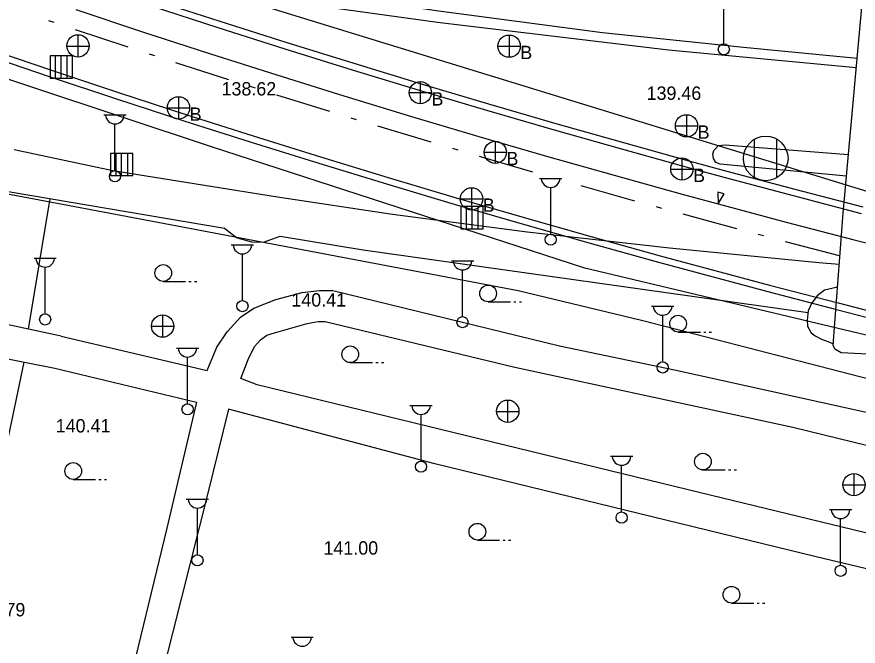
# Model space of a CAD drawing. Extents: x 419101 to 420177, y 4451541 to 4452254.
# Drawn here: x 419292.2 to 419367.6, y 4451958.1 to 4452014.6 of the extents above; entities that cross this region are included whole.
import ezdxf

# ---------------------------------------------------------------- set-up
doc = ezdxf.new("R2010")
doc.units = 0
for name, color, linetype in [('2_KADASTRO', 7, 'Continuous'), ('3_HALİHAZIR', 7, 'Continuous'), ('Level 53', 7, 'Continuous'), ('Level 60', 7, 'Continuous')]:
    doc.layers.add(name, color=color, linetype=linetype)

msp = doc.modelspace()

# ---------------------------------------------------------------- linework, layer by layer
at = {"layer": '2_KADASTRO'}
msp.add_lwpolyline([(419201.623, 4451892.026), (419189.126, 4451898.228), (419208.249, 4451935.356), (419207.935, 4451941.924), (419215.464, 4451962.72), (419225.004, 4451987.705), (419233.516, 4452012.358), (419242.834, 4452009.952), (419261.302, 4452004.943), (419280.078, 4452000.79), (419303.082, 4451996.459), (419328.791, 4451991.577), (419337.149, 4451989.99), (419348.324, 4451987.305), (419374.392, 4451980.56), (419384.764, 4451977.877), (419400.018, 4451972.489), (419419.332, 4451970.621), (419421.105, 4451970.45), (419483.513, 4451955.617), (419517.717, 4451947.488)], dxfattribs=at)
at = {"layer": '3_HALİHAZIR'}
for p, q in [((419355.598, 4452012.131), (419355.598, 4452016.324)), ((419297.677, 4452010.938), (419297.677, 4452012.938)), ((419336.338, 4452012.92), (419336.338, 4452010.92)), ((419296.657, 4452011.928), (419298.657, 4452011.928)), ((419335.338, 4452011.92), (419337.338, 4452011.92)), ((419297.153, 4452011.042), (419295.153, 4452011.042)), ((419295.153, 4452011.042), (419295.153, 4452009.042)), ((419297.153, 4452011.042), (419295.153, 4452011.042)), ((419295.153, 4452011.042), (419295.153, 4452009.042)), ((419295.657, 4452009.042), (419295.657, 4452011.042)), ((419296.153, 4452009.042), (419296.153, 4452011.042)), ((419296.7, 4452009.042), (419296.7, 4452011.042)), ((419297.153, 4452009.042), (419297.153, 4452011.042)), ((419297.153, 4452009.042), (419297.153, 4452011.042)), ((419295.153, 4452009.042), (419297.153, 4452009.042)), ((419295.153, 4452009.042), (419297.153, 4452009.042)), ((419328.368, 4452008.751), (419328.368, 4452006.751)), ((419327.368, 4452007.751), (419329.368, 4452007.751)), ((419306.678, 4452007.381), (419306.678, 4452005.381)), ((419305.678, 4452006.381), (419307.678, 4452006.381)), ((419299.973, 4452005.745), (419301.973, 4452005.745)), ((419352.248, 4452005.77), (419352.248, 4452003.77)), ((419300.973, 4452000.745), (419300.973, 4452004.938)), ((419351.248, 4452004.77), (419353.248, 4452004.77)), ((419335.098, 4452003.391), (419335.098, 4452001.391)), ((419358.362, 4452000.11), (419358.362, 4452003.57)), ((419360.362, 4452000.11), (419360.362, 4452003.57)), ((419302.575, 4452002.3), (419300.575, 4452002.3)), ((419300.575, 4452002.3), (419300.575, 4452000.3)), ((419302.575, 4452002.3), (419300.575, 4452002.3)), ((419300.575, 4452002.3), (419300.575, 4452000.3)), ((419301.08, 4452000.3), (419301.08, 4452002.3)), ((419301.575, 4452000.3), (419301.575, 4452002.3)), ((419302.123, 4452000.3), (419302.123, 4452002.3)), ((419302.575, 4452000.3), (419302.575, 4452002.3)), ((419302.575, 4452000.3), (419302.575, 4452002.3)), ((419334.098, 4452002.391), (419336.098, 4452002.391)), ((419351.838, 4452001.891), (419351.838, 4451999.891)), ((419300.575, 4452000.3), (419302.575, 4452000.3)), ((419300.575, 4452000.3), (419302.575, 4452000.3)), ((419350.838, 4452000.891), (419352.838, 4452000.891)), ((419339.066, 4452000.054), (419341.066, 4452000.054)), ((419332.968, 4451999.211), (419332.968, 4451997.211)), ((419340.066, 4451995.053), (419340.066, 4451999.246)), ((419331.968, 4451998.211), (419333.968, 4451998.211)), ((419334.013, 4451997.52), (419332.013, 4451997.52)), ((419332.013, 4451997.52), (419332.013, 4451995.52)), ((419334.013, 4451997.52), (419332.013, 4451997.52)), ((419332.013, 4451997.52), (419332.013, 4451995.52)), ((419332.518, 4451995.52), (419332.518, 4451997.52)), ((419333.013, 4451995.52), (419333.013, 4451997.52)), ((419333.561, 4451995.52), (419333.561, 4451997.52)), ((419334.013, 4451995.52), (419334.013, 4451997.52)), ((419334.013, 4451995.52), (419334.013, 4451997.52)), ((419332.013, 4451995.52), (419334.013, 4451995.52)), ((419332.013, 4451995.52), (419334.013, 4451995.52)), ((419311.414, 4451994.083), (419313.414, 4451994.083)), ((419293.715, 4451992.888), (419295.715, 4451992.888)), ((419312.414, 4451989.083), (419312.414, 4451993.276)), ((419331.156, 4451992.643), (419333.156, 4451992.643)), ((419294.715, 4451987.888), (419294.715, 4451992.081)), ((419332.156, 4451987.643), (419332.156, 4451991.836)), ((419305.312, 4451990.809), (419307.312, 4451990.809)), ((419307.612, 4451990.809), (419307.812, 4451990.809)), ((419308.112, 4451990.809), (419308.312, 4451990.809)), ((419334.453, 4451988.972), (419336.453, 4451988.972)), ((419336.753, 4451988.972), (419336.953, 4451988.972)), ((419337.253, 4451988.972), (419337.453, 4451988.972)), ((419349.113, 4451988.579), (419351.113, 4451988.579)), ((419305.266, 4451985.783), (419305.266, 4451987.783)), ((419350.113, 4451983.579), (419350.113, 4451987.772)), ((419304.246, 4451986.773), (419306.246, 4451986.773)), ((419351.49, 4451986.259), (419353.49, 4451986.259)), ((419353.79, 4451986.259), (419353.99, 4451986.259)), ((419354.29, 4451986.259), (419354.49, 4451986.259)), ((419306.488, 4451984.824), (419308.488, 4451984.824)), ((419307.488, 4451979.823), (419307.488, 4451984.016)), ((419322.085, 4451983.509), (419324.085, 4451983.509)), ((419324.385, 4451983.509), (419324.585, 4451983.509)), ((419324.885, 4451983.509), (419325.085, 4451983.509)), ((419336.229, 4451978.141), (419336.229, 4451980.141)), ((419327.437, 4451979.674), (419329.437, 4451979.674)), ((419335.209, 4451979.131), (419337.209, 4451979.131)), ((419328.437, 4451974.674), (419328.437, 4451978.867)), ((419345.425, 4451975.105), (419347.425, 4451975.105)), ((419346.425, 4451970.105), (419346.425, 4451974.298)), ((419353.723, 4451973.876), (419355.723, 4451973.876)), ((419356.023, 4451973.876), (419356.223, 4451973.876)), ((419356.523, 4451973.876), (419356.723, 4451973.876)), ((419297.23, 4451973.033), (419299.23, 4451973.033)), ((419299.53, 4451973.033), (419299.73, 4451973.033)), ((419300.03, 4451973.033), (419300.23, 4451973.033)), ((419367.285, 4451971.545), (419367.285, 4451973.545)), ((419366.265, 4451972.535), (419368.265, 4451972.535)), ((419307.377, 4451971.266), (419309.377, 4451971.266)), ((419308.377, 4451966.266), (419308.377, 4451970.459)), ((419365.073, 4451970.323), (419367.073, 4451970.323)), ((419366.073, 4451965.323), (419366.073, 4451969.516)), ((419333.488, 4451967.585), (419335.488, 4451967.585)), ((419335.788, 4451967.585), (419335.988, 4451967.585)), ((419336.288, 4451967.585), (419336.488, 4451967.585)), ((419356.281, 4451961.928), (419358.281, 4451961.928)), ((419358.581, 4451961.928), (419358.781, 4451961.928)), ((419359.081, 4451961.928), (419359.281, 4451961.928)), ((419316.772, 4451958.865), (419318.772, 4451958.865))]:
    msp.add_line(p, q, dxfattribs=at)
for points in [[(419144.96, 4452079.199), (419150.025, 4452076.278), (419167.053, 4452066.937), (419186.188, 4452057.548), (419204.529, 4452049.256), (419219.751, 4452043.171), (419230.708, 4452039.119), (419243.646, 4452034.898), (419255.592, 4452031.025), (419265.389, 4452028.204), (419274.566, 4452025.842), (419284.15, 4452023.555), (419293.212, 4452021.478), (419302.121, 4452019.581), (419312.246, 4452017.804), (419329.797, 4452015.109), (419344.715, 4452013.146), (419357.367, 4452011.835), (419367.551, 4452010.848)], [(419367.472, 4452009.971), (419350.628, 4452011.554), (419329.925, 4452014.032), (419315.396, 4452016.071), (419302.942, 4452018.167), (419290.679, 4452020.151), (419278.911, 4452022.261), (419264.182, 4452025.325), (419250.896, 4452028.413), (419237.688, 4452031.816), (419221.715, 4452036.22), (419191.443, 4452045.185), (419175.806, 4452050.281), (419165.985, 4452053.49), (419150.813, 4452059.503), (419144.773, 4452061.721)], [(419381.107, 4451983.64), (419366.116, 4451984.399), (419365.566, 4451984.707), (419365.421, 4451985.091), (419366.294, 4451996.929), (419369.669, 4452034.294), (419370.047, 4452035.008), (419370.595, 4452035.404), (419371.307, 4452035.728), (419371.633, 4452035.785), (419387.447, 4452034.113), (419387.879, 4452034.01), (419388.495, 4452033.678), (419388.963, 4452033.227), (419389.224, 4452032.594), (419389.397, 4452031.605), (419389.331, 4452030.87), (419389.045, 4452030.242), (419388.582, 4452029.642), (419387.953, 4452029.137), (419387.207, 4452028.848)], [(419225.052, 4451966.388), (419232.606, 4451980.302), (419234.021, 4451983.487), (419235.919, 4451987.953), (419244.402, 4452009.053), (419286.435, 4451999.719), (419310.803, 4451995.59), (419311.615, 4451994.959), (419311.945, 4451994.724), (419313.214, 4451994.37), (419314.289, 4451994.314), (419315.785, 4451994.85), (419323.246, 4451993.63), (419363.153, 4451988.016)], [(419291.94, 4452002.653), (419300.785, 4452000.746), (419315.562, 4451998.391), (419325.877, 4451996.842), (419337.967, 4451995.256), (419350.73, 4451993.807), (419364.13, 4451992.514), (419365.957, 4451992.364)], [(419366.595, 4452000.257), (419355.257, 4452001.315), (419354.893, 4452001.467), (419354.657, 4452001.826), (419354.598, 4452002.214), (419354.713, 4452002.545), (419355.13, 4452003.006), (419355.712, 4452003.076), (419366.769, 4452002.182)], [(419295.129, 4451998.246), (419293.18, 4451986.517)], [(419296.144, 4451985.877), (419309.248, 4451982.799), (419310.116, 4451984.902), (419311.03, 4451986.264), (419312.234, 4451987.595), (419313.423, 4451988.387), (419315.398, 4451989.178), (419317.771, 4451989.799), (419319.324, 4451989.975), (419320.536, 4451989.982), (419340.855, 4451985.018), (419351.181, 4451982.856), (419370.555, 4451978.572), (419385.64, 4451974.653)], [(419365.803, 4451990.275), (419364.64, 4451990.031), (419363.977, 4451989.508), (419363.449, 4451988.807), (419363.168, 4451988.15), (419363.075, 4451987.329), (419363.112, 4451986.785), (419363.428, 4451986.197), (419363.788, 4451985.923), (419364.357, 4451985.625), (419364.929, 4451985.415), (419365.428, 4451985.19)], [(419296.144, 4451985.877), (419287.888, 4451987.659)], [(419392.646, 4451962.309), (419376.955, 4451966.133), (419353.516, 4451971.809), (419313.743, 4451981.522), (419312.258, 4451982.093), (419312.912, 4451983.799), (419313.506, 4451984.969), (419314.038, 4451985.558), (419314.611, 4451985.966), (419315.29, 4451986.191), (419318.229, 4451987.018), (419319.198, 4451987.19), (419319.848, 4451987.192), (419336.843, 4451983.118), (419361.783, 4451977.72), (419375.123, 4451974.456), (419392.793, 4451969.89)], [(419282.408, 4451979.286), (419283.614, 4451985.374), (419295.595, 4451983.008)], [(419292.802, 4451983.56), (419288.892, 4451964.927), (419260.8, 4451971.145)], [(419295.595, 4451983.008), (419308.294, 4451979.965), (419305.639, 4451968.657), (419301.88, 4451953.212)], [(419377.691, 4451962.782), (419363.887, 4451966.077), (419329.676, 4451974.423), (419311.151, 4451979.325), (419309.3, 4451971.787), (419305.334, 4451956.026)]]:
    msp.add_lwpolyline(points, dxfattribs=at)
for centre, radius in [((419297.662, 4452011.947), 1), ((419336.338, 4452011.92), 1), ((419355.598, 4452011.631), 0.5), ((419328.368, 4452007.751), 1), ((419306.678, 4452006.381), 1), ((419352.248, 4452004.77), 1), ((419335.098, 4452002.391), 1), ((419359.362, 4452001.84), 2), ((419351.838, 4452000.891), 1), ((419300.973, 4452000.245), 0.5), ((419332.968, 4451998.211), 1), ((419340.066, 4451994.553), 0.5), ((419305.312, 4451991.559), 0.75), ((419334.453, 4451989.722), 0.75), ((419312.414, 4451988.583), 0.5), ((419294.715, 4451987.388), 0.5), ((419305.25, 4451986.792), 1), ((419332.156, 4451987.143), 0.5), ((419351.49, 4451987.009), 0.75), ((419322.085, 4451984.259), 0.75), ((419350.113, 4451983.079), 0.5), ((419307.488, 4451979.323), 0.5), ((419336.214, 4451979.149), 1), ((419353.723, 4451974.626), 0.75), ((419297.23, 4451973.783), 0.75), ((419328.437, 4451974.174), 0.5), ((419367.27, 4451972.553), 1), ((419346.425, 4451969.605), 0.5), ((419333.488, 4451968.335), 0.75), ((419308.377, 4451965.766), 0.5), ((419366.073, 4451964.823), 0.5), ((419356.281, 4451962.678), 0.75)]:
    msp.add_circle(centre, radius, dxfattribs=at)
for centre in [(419300.973, 4452005.775), (419340.066, 4452000.083), (419312.414, 4451994.113), (419294.715, 4451992.918), (419332.156, 4451992.673), (419350.113, 4451988.609), (419307.488, 4451984.853), (419328.437, 4451979.704), (419346.425, 4451975.135), (419308.377, 4451971.296), (419366.073, 4451970.352), (419317.772, 4451958.895)]:
    msp.add_arc(centre, 0.837, 183.298, 356.90719, dxfattribs=at)
at = {"layer": 'Level 53'}
for p, q in [((419304.407, 4452016.11), (419310.397, 4452014.16)), ((419304.227, 4452015.54), (419310.217, 4452013.59)), ((419297.457, 4452015.21), (419303.457, 4452013.21)), ((419295.027, 4452014.23), (419295.497, 4452014.07)), ((419310.397, 4452014.16), (419316.407, 4452012.25)), ((419297.397, 4452013.43), (419302.137, 4452011.86)), ((419303.457, 4452013.21), (419309.467, 4452011.26)), ((419310.217, 4452013.59), (419316.227, 4452011.68)), ((419316.407, 4452012.25), (419322.417, 4452010.38)), ((419289.267, 4452011.81), (419295.277, 4452009.77)), ((419316.227, 4452011.68), (419322.247, 4452009.8)), ((419289.067, 4452011.24), (419295.087, 4452009.2)), ((419304.037, 4452011.23), (419304.517, 4452011.08)), ((419309.467, 4452011.26), (419315.487, 4452009.34)), ((419306.417, 4452010.46), (419311.177, 4452008.92)), ((419322.417, 4452010.38), (419328.447, 4452008.54)), ((419295.277, 4452009.77), (419301.297, 4452007.77)), ((419315.487, 4452009.34), (419321.517, 4452007.46)), ((419322.247, 4452009.8), (419328.277, 4452007.97)), ((419295.087, 4452009.2), (419301.107, 4452007.2)), ((419328.447, 4452008.54), (419334.487, 4452006.74)), ((419301.297, 4452007.77), (419307.327, 4452005.8)), ((419313.077, 4452008.32), (419313.557, 4452008.17)), ((419328.277, 4452007.97), (419334.317, 4452006.17)), ((419301.107, 4452007.2), (419307.147, 4452005.23)), ((419315.467, 4452007.56), (419320.237, 4452006.08)), ((419321.517, 4452007.46), (419327.567, 4452005.62)), ((419334.487, 4452006.74), (419340.537, 4452004.98)), ((419307.327, 4452005.8), (419313.377, 4452003.87)), ((419322.147, 4452005.49), (419322.627, 4452005.34)), ((419327.567, 4452005.62), (419333.627, 4452003.82)), ((419334.317, 4452006.17), (419340.367, 4452004.41)), ((419307.147, 4452005.23), (419313.197, 4452003.3)), ((419324.537, 4452004.76), (419329.327, 4452003.32)), ((419340.537, 4452004.98), (419346.597, 4452003.26)), ((419340.367, 4452004.41), (419346.427, 4452002.69)), ((419313.197, 4452003.3), (419319.257, 4452001.41)), ((419313.377, 4452003.87), (419319.427, 4452001.98)), ((419333.627, 4452003.82), (419339.687, 4452002.05)), ((419346.597, 4452003.26), (419352.667, 4452001.58)), ((419331.247, 4452002.75), (419331.727, 4452002.6)), ((419346.427, 4452002.69), (419352.507, 4452001)), ((419319.427, 4452001.98), (419325.497, 4452000.13)), ((419333.647, 4452002.04), (419338.447, 4452000.64)), ((419339.687, 4452002.05), (419345.767, 4452000.33)), ((419319.257, 4452001.41), (419325.327, 4451999.56)), ((419352.507, 4452001), (419355.718, 4452000.13)), ((419352.667, 4452001.58), (419355.878, 4452000.71)), ((419345.767, 4452000.33), (419351.857, 4451998.64)), ((419355.878, 4452000.71), (419361.968, 4451999.08)), ((419325.327, 4451999.56), (419331.407, 4451997.74)), ((419325.497, 4452000.13), (419331.577, 4451998.32)), ((419342.767, 4451999.41), (419347.587, 4451998.05)), ((419355.718, 4452000.13), (419361.818, 4451998.5)), ((419355.638, 4451998.65), (419355.058, 4451998.81)), ((419355.058, 4451998.81), (419355.088, 4451997.76)), ((419361.968, 4451999.08), (419368.068, 4451997.49)), ((419331.577, 4451998.32), (419337.677, 4451996.55)), ((419351.857, 4451998.64), (419355.088, 4451997.76)), ((419355.088, 4451997.76), (419355.638, 4451998.65)), ((419361.818, 4451998.5), (419367.918, 4451996.9)), ((419331.407, 4451997.74), (419337.507, 4451995.97)), ((419349.517, 4451997.52), (419349.997, 4451997.39)), ((419355.088, 4451997.76), (419361.188, 4451996.13)), ((419337.677, 4451996.55), (419343.777, 4451994.81)), ((419351.927, 4451996.86), (419354.648, 4451996.12)), ((419337.507, 4451995.97), (419343.617, 4451994.23)), ((419354.648, 4451996.12), (419356.748, 4451995.55)), ((419361.188, 4451996.13), (419367.298, 4451994.53)), ((419358.688, 4451995.04), (419359.168, 4451994.91)), ((419343.617, 4451994.23), (419349.737, 4451992.53)), ((419343.777, 4451994.81), (419349.887, 4451993.11)), ((419361.098, 4451994.4), (419365.938, 4451993.13)), ((419367.298, 4451994.53), (419373.418, 4451992.96)), ((419349.887, 4451993.11), (419353.578, 4451992.11)), ((419349.737, 4451992.53), (419353.427, 4451991.53)), ((419353.578, 4451992.11), (419359.708, 4451990.47)), ((419353.427, 4451991.53), (419359.558, 4451989.89)), ((419359.708, 4451990.47), (419365.848, 4451988.87)), ((419359.558, 4451989.89), (419365.698, 4451988.29)), ((419365.848, 4451988.87), (419371.978, 4451987.29)), ((419365.698, 4451988.29), (419371.838, 4451986.71))]:
    msp.add_line(p, q, dxfattribs=at)
at = {"layer": 'Level 60'}
msp.add_lwpolyline([(419395.118, 4451979.589), (419343.126, 4451991.987), (419309.643, 4452002.884), (419261.619, 4452018.856), (419209.718, 4452039.753), (419217.473, 4452053.785), (419279.814, 4452027.215), (419306.511, 4452017.962), (419371.538, 4451997.96), (419395.941, 4451991.966)], dxfattribs=at)

# ---------------------------------------------------------------- texts
at = {"layer": '3_HALİHAZIR'}
for p in [(419337.338, 4452010.758), (419329.368, 4452006.589), (419307.678, 4452005.219), (419353.248, 4452003.608), (419336.098, 4452001.229), (419352.838, 4451999.729), (419333.968, 4451997.049)]:
    msp.add_text('B', height=1.2, dxfattribs=at).set_placement(p)
for s, p in [('138.62 ', (419310.536, 4452007.493)), ('139.46 ', (419348.667, 4452007.101)), ('140.41 ', (419316.802, 4451988.546)), ('140.41 ', (419295.662, 4451977.24)), ('141.00 ', (419319.68, 4451966.276)), ('140.79 ', (419288.031, 4451960.733))]:
    msp.add_text(s, height=1.2, rotation=359.99801, dxfattribs=at).set_placement(p)

doc.saveas('drawing.dxf')
